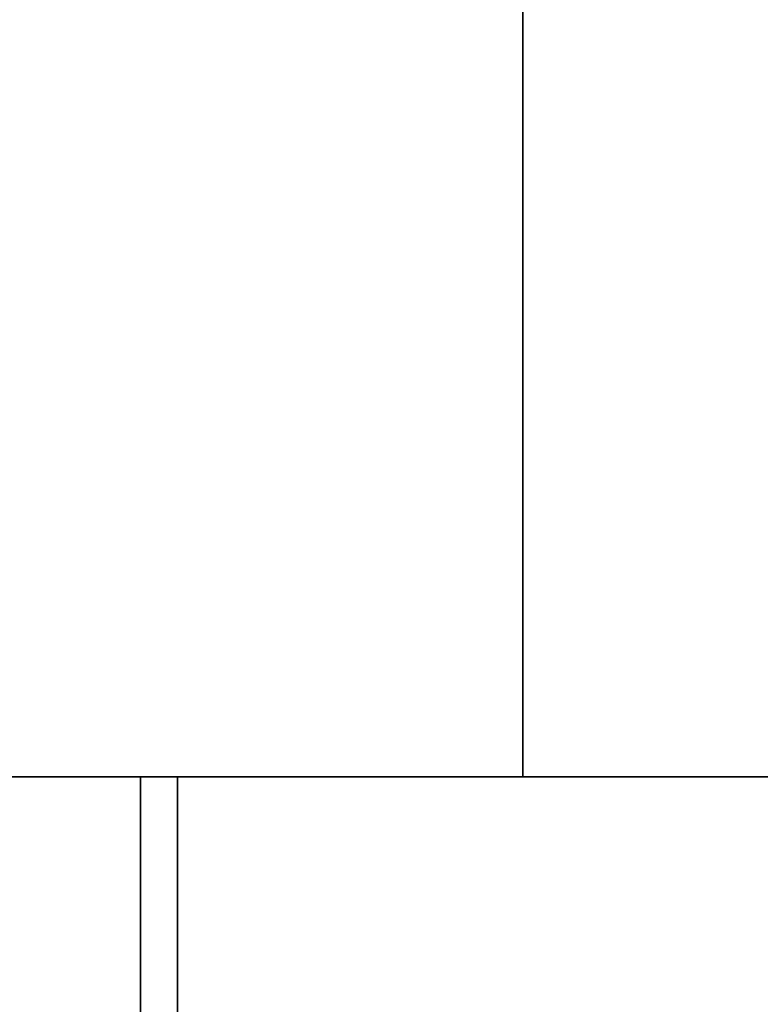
# Model space of a CAD drawing. Header units: millimetres. Extents: x -503 to 6703, y -110 to 193.
# Tile 614 of 656: x 2527 to 2557, y -23 to 17. Entities that reach past the tile are written whole.
import ezdxf

# ---------------------------------------------------------------- set-up
doc = ezdxf.new("R2010")
doc.units = ezdxf.units.MM
doc.layers.add('151', color=7, linetype='Continuous', true_color=0xffffff)

# ---------------------------------------------------------------- blocks, each defined once
blk = doc.blocks.new('UG_SURFACE_003')
at = {"layer": '151', "color": 252, "linetype": 'Continuous', "lineweight": 35}
for points in [[(2397.5, -14, -7.75), (2397.5, 174.4, -7.75), (2547.5, 174.4, -7.75), (2547.5, -14, -7.75)], [(3602.5, -14, 2212.25), (3602.5, 174.4, 2212.25), (2397.5, 174.4, 2212.25), (2397.5, -14, 2212.25)], [(2547.5, -14, 2062.25), (2547.5, 174.4, 2062.25), (3452.5, 174.4, 2062.25), (3452.5, -14, 2062.25)], [(2547.5, -14, -7.75), (2547.5, 174.4, -7.75), (2547.5, 174.4, 2062.25), (2547.5, -14, 2062.25)], [(3602.5, -14, 2212.25), (2397.5, -14, 2212.25), (2547.5, -14, 2062.25), (3452.5, -14, 2062.25)], [(2397.5, -14, 2212.25), (2397.5, -14, -7.75), (2547.5, -14, -7.75), (2547.5, -14, 2062.25)]]:
    blk.add_3dface(points, dxfattribs=at)
blk = doc.blocks.new('UG_SURFACE_266')
at = {"layer": '151', "color": 252, "linetype": 'Continuous', "lineweight": 35}
for points in [[(2532, -14, 2075.25), (2532, -14, -7.75), (2532, -25.92, -7.75), (2532, -25.92, 2075.25)], [(2532, -14, 2075.25), (2533.5, -14, 2073.75), (2533.5, -14, -7.75), (2532, -14, -7.75)], [(2533.5, -25.92, 2073.75), (2533.5, -14, 2073.75), (2532, -14, 2075.25), (2532, -25.92, 2075.25)], [(2532, -25.92, -7.75), (2532, -14, -7.75), (2533.5, -14, -7.75), (2533.5, -25.92, -7.75)], [(2533.5, -14, 2073.75), (2533.5, -25.92, 2073.75), (2533.5, -25.92, -7.75), (2533.5, -14, -7.75)]]:
    blk.add_3dface(points, dxfattribs=at)
blk = doc.blocks.new('UG_SURFACE_267')
at = {"layer": '151', "color": 252, "linetype": 'Continuous', "lineweight": 35}
for points in [[(2532, -14, 2075.25), (2532, -14, -7.75), (2532, -25.92, -7.75), (2532, -25.92, 2075.25)], [(2532, -14, 2075.25), (2533.5, -14, 2073.75), (2533.5, -14, -7.75), (2532, -14, -7.75)], [(2533.5, -25.92, 2073.75), (2533.5, -14, 2073.75), (2532, -14, 2075.25), (2532, -25.92, 2075.25)], [(2532, -25.92, -7.75), (2532, -14, -7.75), (2533.5, -14, -7.75), (2533.5, -25.92, -7.75)], [(2533.5, -14, 2073.75), (2533.5, -25.92, 2073.75), (2533.5, -25.92, -7.75), (2533.5, -14, -7.75)]]:
    blk.add_3dface(points, dxfattribs=at)
blk = doc.blocks.new('UG_SURFACE_268')
at = {"layer": '151', "color": 252, "linetype": 'Continuous', "lineweight": 35}
for points in [[(2532, -14, 2075.25), (3468, -14, 2075.25), (3466.5, -14, 2073.75), (2533.5, -14, 2073.75)], [(2532, -14, 2075.25), (2532, -25.92, 2075.25), (3468, -25.92, 2075.25), (3468, -14, 2075.25)], [(2532, -25.92, 2075.25), (2532, -14, 2075.25), (2533.5, -14, 2073.75), (2533.5, -25.92, 2073.75)], [(2533.5, -14, 2073.75), (3466.5, -14, 2073.75), (3466.5, -25.92, 2073.75), (2533.5, -25.92, 2073.75)]]:
    blk.add_3dface(points, dxfattribs=at)

msp = doc.modelspace()

# ---------------------------------------------------------------- linework, layer by layer
at = {"layer": '151', "color": 252, "linetype": 'Continuous', "lineweight": -3, "true_color": 0x939598}
for p, q in [((2547.5, -14, 2062.25), (2547.5, 174.4, 2062.25)), ((2547.5, 174.4, -7.75), (2547.5, -14, -7.75)), ((2397.5, -14, 2212.25), (3602.5, -14, 2212.25)), ((2397.5, -14, -7.75), (2547.5, -14, -7.75)), ((2532, -14, 2075.25), (2532, -14, -7.75)), ((2532, -14, 2075.25), (2532, -25.92, 2075.25)), ((2532, -14, 2075.25), (2533.5, -14, 2073.75)), ((2532, -14, -7.75), (2533.5, -14, -7.75)), ((2532, -25.92, -7.75), (2532, -14, -7.75)), ((2532, -14, 2075.25), (2532, -25.92, 2075.25)), ((2532, -14, 2075.25), (2532, -25.92, 2075.25)), ((3468, -14, 2075.25), (2532, -14, 2075.25)), ((2532, -14, 2075.25), (2533.5, -14, 2073.75)), ((2532, -25.92, -7.75), (2532, -14, -7.75)), ((2532, -14, 2075.25), (2532, -14, -7.75)), ((2532, -14, -7.75), (2533.5, -14, -7.75)), ((2532, -14, 2075.25), (2533.5, -14, 2073.75)), ((2533.5, -14, 2073.75), (2533.5, -14, -7.75)), ((2533.5, -25.92, -7.75), (2533.5, -14, -7.75)), ((2533.5, -14, 2073.75), (2533.5, -25.92, 2073.75)), ((2533.5, -25.92, -7.75), (2533.5, -14, -7.75)), ((3466.5, -14, 2073.75), (2533.5, -14, 2073.75)), ((2533.5, -14, 2073.75), (2533.5, -14, -7.75)), ((2533.5, -14, 2073.75), (2533.5, -25.92, 2073.75)), ((2533.5, -14, 2073.75), (2533.5, -25.92, 2073.75)), ((3452.5, -14, 2062.25), (2547.5, -14, 2062.25)), ((2547.5, -14, 2062.25), (2547.5, -14, -7.75))]:
    msp.add_line(p, q, dxfattribs=at)

# ---------------------------------------------------------------- block references
for name in ['UG_SURFACE_003', 'UG_SURFACE_266', 'UG_SURFACE_267', 'UG_SURFACE_268']:
    msp.add_blockref(name, (0, 0), dxfattribs=at)

doc.saveas('drawing.dxf')
